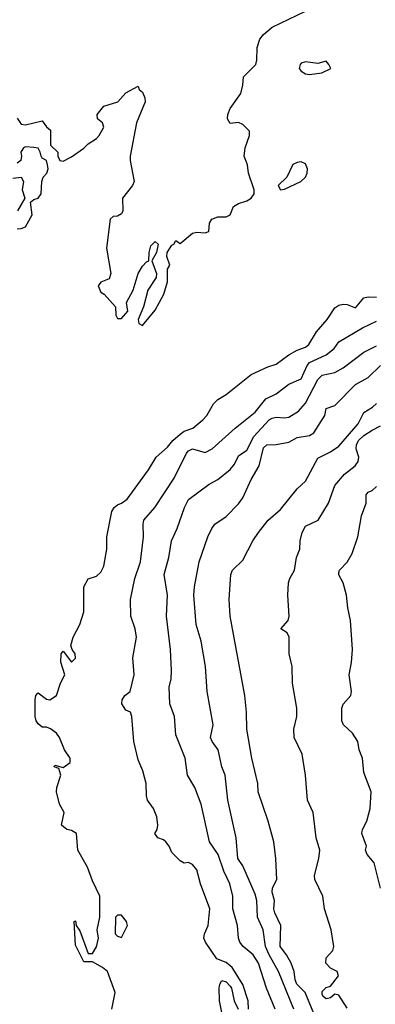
# Model space of a CAD drawing. Header units: metres. Extents: x -46681 to -43747, y -240911 to -237677.
# Tile 956 of 1056: x -44990 to -44948, y -237910 to -237793. Entities that reach past the tile are written whole.
import ezdxf

# ---------------------------------------------------------------- set-up
doc = ezdxf.new("R2010")
doc.units = ezdxf.units.M
doc.layers.add('CONTOUR_INDEX', color=1, linetype='Continuous')
doc.layers.add('CONTOUR_INTER', color=3, linetype='Continuous')

msp = doc.modelspace()

# ---------------------------------------------------------------- linework, layer by layer
at = {"layer": 'CONTOUR_INDEX', "elevation": 55}
msp.add_lwpolyline([(-44957.5, -237911.02), (-44959.32, -237906.52), (-44960.44, -237904.52), (-44960.86, -237903.52), (-44961.16, -237901.52), (-44961.83, -237900.02), (-44961.93, -237898.02), (-44962.1, -237897.26), (-44963.6, -237893.87), (-44964.2, -237893.02), (-44964.38, -237890.52), (-44965.37, -237886.02), (-44965.69, -237883.02), (-44966.09, -237882.02), (-44966.56, -237880.02), (-44967.28, -237879.02), (-44967.45, -237878.52), (-44967.15, -237877.02), (-44967.86, -237873.02), (-44968.05, -237870.02), (-44968.59, -237867.02), (-44969.19, -237865.02), (-44969.44, -237861.52), (-44969.39, -237860.52), (-44968.81, -237857.52), (-44967.78, -237854.52), (-44967.32, -237853.52), (-44966.96, -237853.02), (-44965.6, -237852.11), (-44964.1, -237850.59), (-44963.6, -237849.87), (-44962.6, -237847.68), (-44961.65, -237846.02), (-44961.1, -237843.9), (-44960.7, -237843.52), (-44959.6, -237843.49), (-44958.1, -237843.22), (-44957.1, -237842.65), (-44955.6, -237842.43), (-44955.1, -237842.1), (-44953.76, -237840.02), (-44953.6, -237839.18), (-44952.6, -237838.81), (-44950.1, -237836.32), (-44948.6, -237835.49), (-44947.1, -237834.04)], dxfattribs=at)
at = {"layer": 'CONTOUR_INTER'}
for points, elevation in [([(-44990.6, -237804.46), (-44990.1, -237805.17), (-44989.6, -237805.27), (-44987.6, -237804.78), (-44987.1, -237805.48), (-44986.6, -237805.91), (-44986.6, -237807.7), (-44985.73, -237808.52), (-44985.72, -237809.02), (-44985.48, -237809.52), (-44985.1, -237809.6), (-44984.1, -237809.1), (-44982.6, -237808.06), (-44982.08, -237807.52), (-44981.1, -237806.9), (-44980.79, -237806.52), (-44980.24, -237805.52), (-44980.38, -237805.02), (-44980.97, -237804.52), (-44981.03, -237804.02), (-44980.22, -237803.02), (-44978.56, -237802.52), (-44977.6, -237801.42), (-44976.1, -237800.62), (-44976.01, -237801.02), (-44975.6, -237801.34), (-44975.3, -237802.02), (-44975.28, -237802.52), (-44976.32, -237805.02), (-44977.06, -237809.02), (-44977.09, -237809.52), (-44976.58, -237812.02), (-44976.8, -237812.52), (-44978, -237814.02), (-44977.96, -237815.52), (-44978.1, -237815.88), (-44978.6, -237816.16), (-44979.1, -237816.23), (-44979.47, -237816.52), (-44979.92, -237820.02), (-44979.39, -237823.02), (-44979.6, -237823.69), (-44980.6, -237824.06), (-44980.91, -237824.52), (-44980.6, -237825.25), (-44980.2, -237825.52), (-44978.82, -237827.02), (-44978.8, -237828.02), (-44978.6, -237828.43), (-44978.1, -237828.41), (-44977.35, -237827.52), (-44977.53, -237826.52), (-44976.73, -237825.02), (-44976.12, -237823.02), (-44975.6, -237822.16), (-44975.1, -237821.62), (-44974.82, -237821.52), (-44974.79, -237820.52), (-44974.6, -237819.74), (-44974.1, -237819.19), (-44973.72, -237819.52), (-44973.91, -237820.52), (-44974.49, -237821.52), (-44973.93, -237823.02), (-44973.97, -237823.52), (-44974.94, -237825.02), (-44975.47, -237827.02), (-44976.13, -237828.52), (-44976.05, -237829.02), (-44975.6, -237829.27), (-44974.1, -237827.41), (-44973.03, -237825.52), (-44972.59, -237824.02), (-44972.61, -237822.52), (-44972.34, -237822.02), (-44972.68, -237821.02), (-44972.64, -237820.52), (-44972.1, -237819.65), (-44971.84, -237819.52), (-44971.6, -237819.1), (-44971.1, -237819.46), (-44969.6, -237818.21), (-44969.1, -237818.11), (-44968.1, -237818.18), (-44967.65, -237818.02), (-44967.57, -237817.02), (-44967.32, -237816.52), (-44966.6, -237816.26), (-44965.6, -237816.27), (-44965.11, -237816.02), (-44964.72, -237815.02), (-44964.1, -237814.67), (-44963.1, -237814.35), (-44962.6, -237814.02), (-44962.25, -237813.52), (-44962.25, -237813.02), (-44962.93, -237811.02), (-44963.05, -237810.02), (-44963.43, -237809.02), (-44963.31, -237808.02), (-44962.79, -237806.52), (-44962.78, -237806.02), (-44963.6, -237805.23), (-44964.1, -237804.99), (-44965.1, -237805.09), (-44965.44, -237804.52), (-44965.39, -237804.02), (-44965.1, -237803.29), (-44963.85, -237801.52), (-44963.59, -237800.52), (-44963.52, -237799.52), (-44962.03, -237798.02), (-44961.9, -237797.52), (-44961.89, -237796.02), (-44961.56, -237795.02), (-44961.1, -237794.43), (-44960.1, -237793.56), (-44956.1, -237791.67)], 51), ([(-44956.6, -237797.88), (-44956.74, -237798.02), (-44956.83, -237798.52), (-44956.6, -237798.85), (-44956.1, -237799.16), (-44955.6, -237799.23), (-44954.14, -237799.02), (-44953.07, -237798.52), (-44953.28, -237798.02), (-44953.6, -237797.65), (-44954.6, -237797.92), (-44956.1, -237797.73), (-44956.6, -237797.88)], 51), ([(-44990.6, -237817.68), (-44990.1, -237817.65), (-44989.6, -237817.45), (-44988.81, -237816.02), (-44989.01, -237814.52), (-44988.6, -237814.19), (-44988.1, -237814.01), (-44987.74, -237813.52), (-44987.65, -237812.02), (-44987.47, -237811.52), (-44987.06, -237811.02), (-44986.89, -237810.52), (-44986.95, -237810.02), (-44987.1, -237809.5), (-44987.6, -237809.24), (-44987.74, -237809.02), (-44987.84, -237808.52), (-44988.1, -237808.05), (-44988.6, -237807.95), (-44989.6, -237807.9), (-44989.82, -237808.02), (-44990.17, -237808.52), (-44990.09, -237809.02), (-44990.17, -237809.52), (-44990.6, -237809.82)], 51), ([(-44957.6, -237809.99), (-44958.33, -237811.52), (-44959.35, -237812.52), (-44959.1, -237813.03), (-44958.6, -237812.96), (-44956.67, -237812.02), (-44956.09, -237811.52), (-44955.89, -237811.02), (-44955.87, -237810.52), (-44956.1, -237809.93), (-44956.6, -237809.69), (-44957.1, -237809.74), (-44957.6, -237809.99)], 51), ([(-44991.1, -237811.63), (-44990.1, -237811.53), (-44989.85, -237812.02), (-44990.01, -237813.02), (-44989.69, -237814.02), (-44990.55, -237815.52)], 51), ([(-44979.25, -237911.02), (-44978.85, -237909.02), (-44979.8, -237906.52), (-44980.38, -237906.02), (-44981.6, -237905.38), (-44982.6, -237905.37), (-44983.6, -237903.35), (-44983.77, -237900.52), (-44983.6, -237900.47), (-44983.54, -237901.02), (-44983.1, -237901.65), (-44982.1, -237904.38), (-44981.6, -237904.35), (-44981.1, -237903.57), (-44980.88, -237902.52), (-44981.02, -237901.52), (-44980.7, -237900.02), (-44980.72, -237897.52), (-44981.6, -237895.69), (-44982.18, -237894.02), (-44983.34, -237892.02), (-44983.5, -237890.02), (-44984.1, -237889.65), (-44984.67, -237889.52), (-44985.27, -237889.02), (-44984.98, -237887.52), (-44985.52, -237886.52), (-44985.87, -237885.02), (-44985.83, -237884.52), (-44985.36, -237883.02), (-44985.6, -237882.24), (-44986.15, -237882.02), (-44986.1, -237881.85), (-44985.1, -237882.1), (-44984.27, -237881.52), (-44984.26, -237881.02), (-44984.95, -237880.02), (-44985.51, -237878.52), (-44985.89, -237878.02), (-44986.6, -237877.51), (-44987.1, -237877.31), (-44987.6, -237877.29), (-44988.1, -237876.9), (-44988.34, -237876.52), (-44988.44, -237876.02), (-44988.44, -237874.02), (-44988.38, -237873.52), (-44988.1, -237873.19), (-44987.1, -237873.95), (-44986.69, -237874.02), (-44985.89, -237873.52), (-44985.41, -237872.02), (-44984.9, -237871.02), (-44985.38, -237869.52), (-44985.33, -237868.52), (-44985.1, -237868.19), (-44984.1, -237869.51), (-44983.6, -237869.05), (-44983.67, -237868.52), (-44984.02, -237868.02), (-44984.16, -237867.52), (-44983.9, -237866.52), (-44983.08, -237865.02), (-44982.6, -237863.52), (-44982.62, -237860.52), (-44982.1, -237859.54), (-44981.1, -237859.22), (-44980.6, -237858.75), (-44980.23, -237858.02), (-44979.88, -237856.02), (-44979.88, -237854.52), (-44979.25, -237851.52), (-44978.98, -237851.02), (-44978.6, -237850.69), (-44978.1, -237850.49), (-44977.45, -237850.02), (-44974.86, -237846.52), (-44973.98, -237845.02), (-44972.6, -237843.8), (-44971.98, -237843.02), (-44971.1, -237842.24), (-44970.6, -237841.91), (-44969.59, -237841.52), (-44968.38, -237840.52), (-44967.89, -237840.02), (-44967.1, -237838.61), (-44966.6, -237838.11), (-44965.6, -237837.5), (-44962.6, -237835.13), (-44960.6, -237834.19), (-44959.6, -237833.86), (-44958.1, -237832.76), (-44957.1, -237832.22), (-44956.1, -237831.86), (-44955.68, -237831.52), (-44954.78, -237830.02), (-44953.49, -237828.52), (-44952.6, -237827.13), (-44952.1, -237826.83), (-44951.6, -237826.71), (-44951.1, -237826.73), (-44950.1, -237827.14), (-44949.1, -237825.95), (-44948.6, -237825.83), (-44947.6, -237825.86)], 52), ([(-44962.93, -237911.02), (-44962.97, -237910.02), (-44963.6, -237908.07), (-44964.87, -237906.02), (-44965.6, -237905.45), (-44966.7, -237905.02), (-44968.06, -237903.02), (-44968.24, -237902.52), (-44968.18, -237902.02), (-44967.75, -237901.02), (-44967.55, -237899.02), (-44968.67, -237896.02), (-44969.1, -237894.37), (-44969.6, -237893.71), (-44970.1, -237893.49), (-44970.6, -237893.57), (-44971.1, -237893.29), (-44972.1, -237892.3), (-44972.42, -237891.52), (-44972.79, -237891.02), (-44973.1, -237890.77), (-44973.77, -237890.52), (-44974.11, -237890.02), (-44973.85, -237889.52), (-44973.76, -237889.02), (-44973.9, -237888.02), (-44974.29, -237887.02), (-44974.99, -237886.02), (-44975.12, -237885.52), (-44975.16, -237884.02), (-44975.54, -237882.52), (-44976.1, -237881.2), (-44976.65, -237879.02), (-44976.86, -237876.02), (-44977.03, -237875.52), (-44977.6, -237875.27), (-44978.07, -237874.52), (-44978.02, -237874.02), (-44977.71, -237873.52), (-44977.06, -237873.02), (-44976.6, -237871.02), (-44976.74, -237869.02), (-44976.33, -237866.52), (-44976.49, -237865.52), (-44976.98, -237864.02), (-44977.05, -237862.02), (-44976.5, -237859.52), (-44975.84, -237857.52), (-44975.48, -237854.52), (-44975.53, -237853.02), (-44975.43, -237852.52), (-44974.13, -237851.02), (-44971.82, -237847.52), (-44970.33, -237844.52), (-44970.1, -237844.26), (-44969.6, -237844.02), (-44968.1, -237844.43), (-44967.25, -237844.02), (-44964.5, -237841.52), (-44962.1, -237839.62), (-44960.85, -237838.02), (-44959.6, -237837.42), (-44958.1, -237836.29), (-44956.6, -237835.64), (-44955.88, -237834.02), (-44955.6, -237833.67), (-44953.6, -237832.76), (-44952.67, -237832.02), (-44952.1, -237831.21), (-44949.26, -237829.52), (-44947.6, -237828.73)], 53), ([(-44959.73, -237911.02), (-44960.75, -237908.52), (-44961.73, -237905.52), (-44962.35, -237904.52), (-44963.55, -237903.52), (-44963.94, -237903.02), (-44964.11, -237902.52), (-44964.23, -237901.02), (-44964.78, -237899.02), (-44964.8, -237897.52), (-44965.14, -237896.02), (-44965.85, -237894.52), (-44966.53, -237892.52), (-44967.58, -237891.02), (-44968.58, -237886.52), (-44969.32, -237884.52), (-44970.22, -237883.02), (-44970.51, -237881.02), (-44971.6, -237878.2), (-44971.76, -237876.02), (-44972.33, -237874.52), (-44972.41, -237872.52), (-44972.18, -237871.52), (-44972.13, -237870.52), (-44972.25, -237868.02), (-44972.73, -237864.02), (-44972.62, -237861.52), (-44973, -237859.02), (-44972.44, -237857.02), (-44972.11, -237855.02), (-44971.45, -237853.52), (-44970.58, -237851.02), (-44970.1, -237850.08), (-44967.6, -237848.25), (-44966.6, -237847.69), (-44965.1, -237846.47), (-44964.6, -237845.83), (-44964.1, -237844.86), (-44963.1, -237844.18), (-44962.26, -237842.52), (-44960.42, -237840.52), (-44960.1, -237840.32), (-44959.6, -237840.23), (-44958.6, -237840.29), (-44958.1, -237840.2), (-44956.91, -237839.52), (-44956.1, -237838.53), (-44954.6, -237835.72), (-44954.1, -237835.21), (-44952.6, -237834.86), (-44951.6, -237834.3), (-44949.1, -237832.45), (-44947.6, -237831.67)], 54), ([(-44954.89, -237912.02), (-44956.15, -237909.02), (-44957.11, -237908.02), (-44957.32, -237907.52), (-44957.43, -237906.52), (-44957.82, -237905.52), (-44958.37, -237904.52), (-44959.14, -237903.52), (-44959.04, -237901.02), (-44959.77, -237899.52), (-44959.89, -237899.02), (-44959.82, -237898.02), (-44960.1, -237897.02), (-44960.06, -237896.52), (-44959.54, -237895.52), (-44959.63, -237893.02), (-44959.89, -237891.02), (-44960.57, -237888.52), (-44961.74, -237885.02), (-44961.8, -237884.02), (-44962.5, -237881.02), (-44963.1, -237877.52), (-44963.14, -237875.52), (-44963.37, -237873.52), (-44965.12, -237864.02), (-44965.24, -237862.02), (-44965.01, -237859.02), (-44964.82, -237858.52), (-44963.6, -237857.33), (-44962.39, -237855.02), (-44961.72, -237854.02), (-44960.57, -237852.52), (-44959.1, -237851.26), (-44957.1, -237848.77), (-44956.1, -237847.87), (-44954.6, -237845.13), (-44953.1, -237844.38), (-44952.1, -237843.68), (-44949.78, -237841.02), (-44949.1, -237839.67), (-44948.06, -237839.02), (-44947.6, -237838.57)], 56), ([(-44951.1, -237910.9), (-44952.1, -237909.36), (-44952.6, -237909.22), (-44953.1, -237909.66), (-44953.6, -237909.79), (-44953.96, -237909.52), (-44954.1, -237909.21), (-44954.1, -237908.92), (-44953.6, -237908.42), (-44953.1, -237908.26), (-44952.13, -237907.02), (-44952.3, -237906.52), (-44953.1, -237906.11), (-44953.64, -237905.52), (-44953.6, -237904.87), (-44952.81, -237904.02), (-44952.71, -237903.52), (-44953.03, -237901.52), (-44953.83, -237899.02), (-44954.01, -237897.52), (-44954.99, -237895.52), (-44955, -237895.02), (-44954.5, -237893.02), (-44954.38, -237892.02), (-44954.8, -237890.52), (-44955.17, -237887.52), (-44955.86, -237886.02), (-44956.1, -237883.02), (-44956.49, -237880.52), (-44957.45, -237878.52), (-44957.5, -237877.52), (-44957.13, -237876.02), (-44957.13, -237875.02), (-44957.66, -237872.02), (-44957.7, -237870.02), (-44958.04, -237868.52), (-44958.03, -237866.52), (-44958.29, -237866.02), (-44959.03, -237865.52), (-44958.17, -237864.52), (-44958.03, -237864.02), (-44958.21, -237861.52), (-44958.11, -237860.02), (-44957.97, -237859.52), (-44957.42, -237858.52), (-44957.18, -237857.02), (-44956.78, -237856.02), (-44956.73, -237855.02), (-44956.48, -237854.02), (-44956.1, -237853.27), (-44954.57, -237852.52), (-44953.34, -237850.52), (-44952.6, -237848.41), (-44951.44, -237847.02), (-44950.13, -237846.02), (-44949.77, -237845.52), (-44949.7, -237845.02), (-44950.02, -237844.02), (-44950, -237843.52), (-44949.76, -237843.02), (-44949.1, -237842.41), (-44948.1, -237841.77), (-44947.1, -237841.24)], 57), ([(-44947.1, -237896.54), (-44947.88, -237893.52), (-44948.7, -237892.52), (-44948.92, -237892.02), (-44948.8, -237891.52), (-44949.35, -237890.02), (-44949.26, -237889.52), (-44948.76, -237888.52), (-44948.37, -237887.02), (-44948.24, -237885.02), (-44949.1, -237882.72), (-44949.28, -237881.02), (-44949.66, -237880.02), (-44949.82, -237879.02), (-44950.46, -237878.02), (-44951.55, -237877.02), (-44951.76, -237876.52), (-44951.74, -237875.02), (-44951.6, -237874.55), (-44950.68, -237873.52), (-44950.58, -237873.02), (-44950.88, -237871.02), (-44950.6, -237869.57), (-44950.46, -237868.02), (-44950.69, -237864.52), (-44951.04, -237863.02), (-44951.2, -237861.52), (-44951.57, -237860.02), (-44952.1, -237859.09), (-44952.1, -237858.81), (-44952.04, -237858.52), (-44951.1, -237857.57), (-44950.49, -237856.52), (-44949.83, -237854.52), (-44949.4, -237852.02), (-44948.83, -237850.52), (-44948.85, -237849.52), (-44948.6, -237849.2), (-44948.1, -237849), (-44947.59, -237848.52)], 58), ([(-44978.6, -237899.79), (-44978.82, -237900.02), (-44978.86, -237902.02), (-44978.6, -237902.29), (-44978.1, -237902.44), (-44977.41, -237901.02), (-44977.5, -237900.52), (-44978.1, -237899.77), (-44978.6, -237899.79)], 52), ([(-44965.97, -237912.02), (-44966.38, -237910.02), (-44966.42, -237908.52), (-44966.34, -237908.02), (-44966.1, -237907.61), (-44965.6, -237907.75), (-44965.1, -237908.26), (-44964.94, -237908.52), (-44964.61, -237910.02), (-44964.16, -237911.02)], 53)]:
    msp.add_lwpolyline(points, dxfattribs=dict(at, elevation=elevation))

doc.saveas('drawing.dxf')
